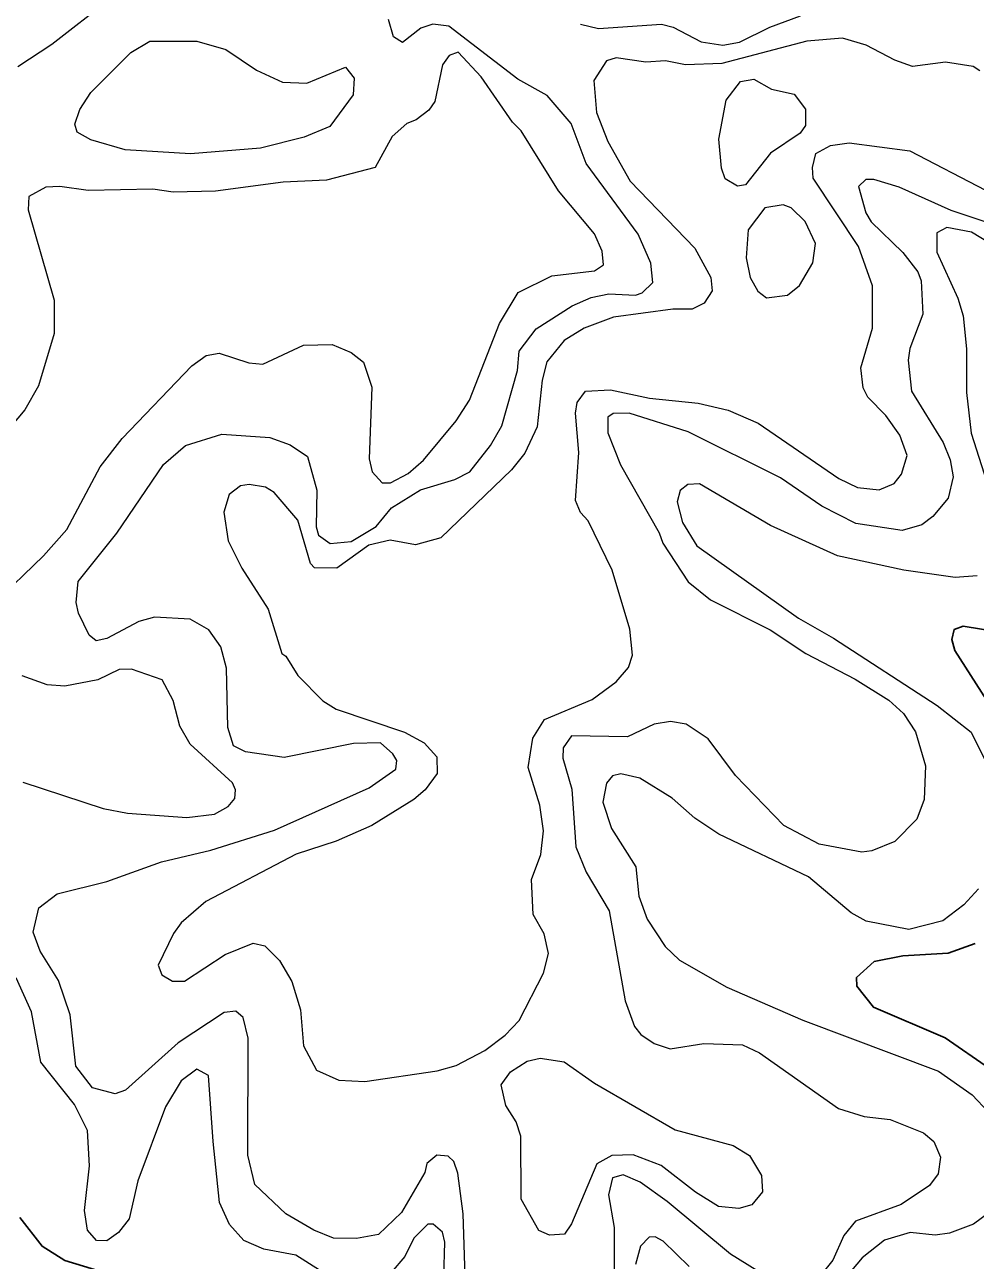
# Model space of a CAD drawing. Extents: x 763.2 to 816.8, y 7896.5 to 7952.7.
# Drawn here: x 777.853 to 780.065, y 7939.255 to 7942.132 of the extents above; entities that cross this region are included whole.
import ezdxf

# ---------------------------------------------------------------- set-up
doc = ezdxf.new("R2010")
doc.units = 0
doc.header["$LTSCALE"] = 0.064
doc.layers.add('1', color=7, linetype='Continuous', lineweight=25)
doc.layers.add('2', color=7, linetype='Continuous', lineweight=13)

msp = doc.modelspace()

# ---------------------------------------------------------------- linework, layer by layer
at = {"layer": '1'}
for points in [[(780.1559, 7940.7119), (780.0371, 7940.7312), (780.0159, 7940.7234), (780.0107, 7940.7006), (780.0175, 7940.6751), (780.147, 7940.4726)], [(780.0653, 7939.9929), (780.0024, 7939.9701), (779.8969, 7939.9639), (779.8296, 7939.9505), (779.7885, 7939.9131), (779.7896, 7939.8932), (779.8281, 7939.844), (779.9953, 7939.7731), (780.0981, 7939.7014)], [(777.8494, 7939.0248), (777.9052, 7939.0993), (777.9702, 7939.1368), (778.0077, 7939.1476), (778.0622, 7939.1787), (778.0674, 7939.1962), (778.0511, 7939.2224), (777.9462, 7939.2549), (777.8933, 7939.2876), (777.8412, 7939.3543)]]:
    msp.add_lwpolyline(points, dxfattribs=at)
at = {"layer": '2'}
for points in [[(777.8372, 7942.0342), (777.9161, 7942.0865), (778.0519, 7942.1928)], [(777.9724, 7940.7863), (777.9773, 7940.8354), (778.0671, 7940.948), (778.1761, 7941.1075), (778.2274, 7941.152), (778.3113, 7941.1781), (778.4237, 7941.1704), (778.4704, 7941.1536), (778.5108, 7941.1261), (778.5329, 7941.0479), (778.5314, 7940.9624), (778.5367, 7940.9432), (778.5635, 7940.9236), (778.6123, 7940.9288), (778.6711, 7940.9634), (778.7068, 7941.007), (778.7742, 7941.0492), (778.8536, 7941.0727), (778.889, 7941.091), (778.9371, 7941.1522), (778.963, 7941.1975), (778.9995, 7941.3264), (779.0034, 7941.3721), (779.0429, 7941.4238), (779.1272, 7941.4772), (779.1714, 7941.4964), (779.2127, 7941.5053), (779.2742, 7941.5022), (779.2897, 7941.5078), (779.3148, 7941.5313), (779.3099, 7941.5768), (779.281, 7941.6444), (779.1595, 7941.8089), (779.1244, 7941.9015), (779.0691, 7941.9667), (779.0003, 7942.0047), (778.84, 7942.1281), (778.8027, 7942.1329), (778.7745, 7942.1239), (778.7323, 7942.0906), (778.7114, 7942.1034), (778.6992, 7942.1442)], [(779.1464, 7942.1334), (779.1887, 7942.1233), (779.3352, 7942.1332), (779.3619, 7942.1263), (779.4276, 7942.092), (779.4777, 7942.084), (779.5166, 7942.091), (779.5874, 7942.1264), (779.6582, 7942.1525)], [(780.0756, 7942.0248), (780.0606, 7942.0347), (779.9962, 7942.0444), (779.9194, 7942.0347), (779.8783, 7942.0489), (779.8115, 7942.0839), (779.7562, 7942.1004), (779.6734, 7942.0938), (779.4755, 7942.0413), (779.3909, 7942.038), (779.344, 7942.0478), (779.2988, 7942.0446), (779.2298, 7942.0543), (779.2068, 7942.0477), (779.1778, 7942.0016), (779.1839, 7941.9273), (779.2099, 7941.8595), (779.2621, 7941.7674), (779.4124, 7941.6117), (779.4497, 7941.5432), (779.453, 7941.5125), (779.4345, 7941.4832), (779.4067, 7941.4696), (779.3612, 7941.4693), (779.2231, 7941.4512), (779.1548, 7941.4252), (779.1082, 7941.3969), (779.0679, 7941.3469), (779.0573, 7941.304), (779.0457, 7941.1955), (779.0168, 7941.1345), (778.9859, 7941.0957), (778.8212, 7940.9368), (778.7624, 7940.9205), (778.7038, 7940.9318), (778.6541, 7940.9199), (778.5797, 7940.8668), (778.5273, 7940.8672), (778.518, 7940.8773), (778.4884, 7940.9779), (778.4338, 7941.0425), (778.4133, 7941.0554), (778.3753, 7941.0615), (778.3549, 7941.0578), (778.3291, 7941.0379), (778.3161, 7940.9969), (778.3264, 7940.9305), (778.3582, 7940.8665), (778.4194, 7940.7709), (778.4512, 7940.6676), (778.461, 7940.6615), (778.4886, 7940.6164), (778.5466, 7940.5578), (778.5779, 7940.5379), (778.7367, 7940.4848), (778.7827, 7940.4602), (778.8119, 7940.4273), (778.8127, 7940.3887), (778.7847, 7940.3507), (778.7584, 7940.3276), (778.6605, 7940.2676), (778.578, 7940.2311), (778.4843, 7940.2008), (778.2744, 7940.0905), (778.2169, 7940.0406), (778.1989, 7940.0158), (778.1636, 7939.942), (778.172, 7939.9194), (778.197, 7939.905), (778.2249, 7939.9049), (778.3193, 7939.9672), (778.3847, 7939.9936), (778.4118, 7939.9874), (778.4461, 7939.9534), (778.4746, 7939.904), (778.4949, 7939.8381), (778.5017, 7939.7547), (778.5321, 7939.6974)], [(777.7799, 7940.7833), (777.8964, 7940.8952), (777.951, 7940.9564), (778.0285, 7941.1028), (778.0794, 7941.1684), (778.242, 7941.3378), (778.2753, 7941.3616), (778.3056, 7941.3674), (778.3745, 7941.3447), (778.4074, 7941.3412), (778.5015, 7941.3856), (778.5682, 7941.3871), (778.6124, 7941.3685), (778.641, 7941.3458), (778.6608, 7941.2876), (778.6545, 7941.121), (778.6612, 7941.0905), (778.6851, 7941.0653), (778.7041, 7941.0654), (778.7454, 7941.0868), (778.781, 7941.1176), (778.8574, 7941.2094), (778.888, 7941.258), (778.9576, 7941.4362), (779.001, 7941.5081), (779.0799, 7941.5469), (779.1792, 7941.559), (779.1998, 7941.5731), (779.197, 7941.6043), (779.1789, 7941.6447), (779.095, 7941.7447), (779.0082, 7941.8845), (778.9882, 7941.9049), (778.9154, 7942.0106), (778.8619, 7942.0675), (778.8409, 7942.0602), (778.8249, 7942.0384), (778.8073, 7941.9534), (778.7938, 7941.933), (778.7636, 7941.9102), (778.742, 7941.9021), (778.7082, 7941.8714), (778.6686, 7941.799), (778.5555, 7941.7702), (778.4547, 7941.7652), (778.2967, 7941.7439), (778.1983, 7941.7422), (778.1514, 7941.7487), (778.0005, 7941.7455), (777.9344, 7941.7553), (777.9019, 7941.7535), (777.8625, 7941.732), (777.8608, 7941.7007), (777.9216, 7941.4902), (777.9215, 7941.4125), (777.885, 7941.2913), (777.8529, 7941.2349), (777.8207, 7941.196)], [(779.8263, 7941.4256), (779.8262, 7941.5235), (779.7934, 7941.6156), (779.6878, 7941.7742), (779.6866, 7941.799), (779.6945, 7941.8316), (779.7284, 7941.8503), (779.772, 7941.8571), (779.9133, 7941.838), (780.089, 7941.7464)], [(780.1467, 7941.6533), (780.0094, 7941.6991), (779.8878, 7941.7534), (779.8293, 7941.7715), (779.8106, 7941.7715), (779.7937, 7941.7552), (779.8102, 7941.6938), (779.823, 7941.673), (779.8963, 7941.6012), (779.9313, 7941.5564), (779.9396, 7941.5358), (779.9428, 7941.458), (779.9133, 7941.3783), (779.9093, 7941.3504), (779.9167, 7941.2785), (779.9903, 7941.1594), (780.0071, 7941.1186), (780.0136, 7941.0792), (780.0022, 7941.0295), (779.9664, 7940.9866), (779.9408, 7940.9671), (779.8947, 7940.9541), (779.7875, 7940.9707)], [(780.0963, 7941.625), (780.0567, 7941.6489), (779.9989, 7941.6599), (779.9756, 7941.647), (779.9755, 7941.6026), (780.0246, 7941.4953), (780.0367, 7941.4539), (780.0447, 7941.3771), (780.0449, 7941.2756), (780.0559, 7941.1807), (780.1156, 7940.9937)], [(778.9237, 7939.7435), (778.9712, 7939.7793), (779.0035, 7939.8131), (779.0606, 7939.9235), (779.0719, 7939.9695), (779.0619, 7940.0148), (779.0363, 7940.0603), (779.0327, 7940.1417), (779.0539, 7940.1996), (779.0605, 7940.2551), (779.052, 7940.3147), (779.0247, 7940.4022), (779.0356, 7940.471), (779.0626, 7940.5145), (779.1736, 7940.5606), (779.2297, 7940.6016), (779.2579, 7940.6356), (779.2675, 7940.6639), (779.2611, 7940.7241), (779.22, 7940.8622), (779.1645, 7940.9765), (779.1461, 7940.9962), (779.1347, 7941.0242), (779.1426, 7941.1358), (779.1346, 7941.227), (779.1387, 7941.2524), (779.1582, 7941.2785), (779.2166, 7941.2819), (779.3068, 7941.262), (779.4203, 7941.2507), (779.4901, 7941.2341), (779.5598, 7941.2039), (779.7479, 7941.0754), (779.7908, 7941.0545), (779.8414, 7941.0486), (779.8768, 7941.0637), (779.8937, 7941.0854), (779.9064, 7941.129), (779.8894, 7941.1764), (779.857, 7941.2216), (779.8153, 7941.265), (779.8047, 7941.2861), (779.7985, 7941.3328), (779.8263, 7941.4256)], [(779.2222, 7941.2264), (779.2101, 7941.2182), (779.2104, 7941.1815), (779.2393, 7941.1068), (779.3298, 7940.9485), (779.3378, 7940.9247), (779.3971, 7940.835), (779.4488, 7940.7929), (779.588, 7940.7231), (779.671, 7940.6678), (779.7858, 7940.6078), (779.8641, 7940.5588), (779.898, 7940.5281), (779.9262, 7940.4856), (779.9495, 7940.406), (779.9462, 7940.3278), (779.9294, 7940.2822), (779.8782, 7940.2299), (779.8247, 7940.2082), (779.8009, 7940.2056), (779.7017, 7940.2241), (779.6197, 7940.2672), (779.5069, 7940.3835), (779.4437, 7940.4695), (779.3926, 7940.5033), (779.3561, 7940.5094), (779.3175, 7940.5033), (779.256, 7940.4735), (779.1253, 7940.4765), (779.1061, 7940.4485), (779.105, 7940.424), (779.1262, 7940.352), (779.1354, 7940.2176), (779.1595, 7940.1584), (779.2133, 7940.0684), (779.2504, 7939.8594), (779.2719, 7939.7993), (779.2868, 7939.7804), (779.318, 7939.7598), (779.3554, 7939.7471), (779.4335, 7939.7601), (779.5236, 7939.7563), (779.563, 7939.7379), (779.7468, 7939.6083), (779.8068, 7939.5896), (779.8668, 7939.5827), (779.9449, 7939.5521), (779.9687, 7939.5318), (779.9841, 7939.4948), (779.9792, 7939.4567), (779.9589, 7939.4293), (779.893, 7939.3852), (779.7868, 7939.346), (779.7593, 7939.3129), (779.7338, 7939.2551), (779.7048, 7939.2196)], [(779.7875, 7940.9707), (779.7085, 7941.0111), (779.612, 7941.0769), (779.3967, 7941.1836), (779.26, 7941.2275), (779.2222, 7941.2264)], [(780.0695, 7940.8483), (780.0186, 7940.8449), (779.8988, 7940.8616), (779.7448, 7940.8951), (779.5886, 7940.9661), (779.4233, 7941.0631), (779.3963, 7941.0615), (779.3785, 7941.0476), (779.3711, 7941.0206), (779.3836, 7940.9726), (779.4171, 7940.9188), (779.6541, 7940.7503), (779.7353, 7940.7038), (779.9764, 7940.5469), (780.0559, 7940.4845), (780.0856, 7940.4231)], [(778.1183, 7940.7425), (778.0438, 7940.7024), (778.0192, 7940.6973), (778.0026, 7940.7102), (777.9779, 7940.7614), (777.9724, 7940.7863)], [(778.8797, 7939.1698), (778.8731, 7939.3633), (778.8611, 7939.4576), (778.8519, 7939.4851), (778.8383, 7939.4971), (778.8119, 7939.4998), (778.789, 7939.4805), (778.7839, 7939.4598), (778.7298, 7939.3661), (778.6763, 7939.3153), (778.6251, 7939.3054), (778.5718, 7939.3069), (778.5257, 7939.325), (778.4605, 7939.3635), (778.3888, 7939.4312), (778.3719, 7939.4996), (778.3733, 7939.7723), (778.3616, 7939.8207), (778.3439, 7939.8352), (778.3171, 7939.832), (778.2103, 7939.7612), (778.0871, 7939.6511), (778.0634, 7939.6423), (778.011, 7939.6565), (777.9715, 7939.707), (777.9586, 7939.8265), (777.9313, 7939.9064), (777.889, 7939.9748), (777.8729, 7940.019), (777.8859, 7940.0757), (777.9287, 7940.1085), (778.0438, 7940.1367), (778.1713, 7940.1825), (778.2857, 7940.2103), (778.4343, 7940.2565), (778.6545, 7940.3553), (778.7168, 7940.3986), (778.7187, 7940.4185), (778.7099, 7940.4345), (778.6806, 7940.4601), (778.6183, 7940.4586), (778.4566, 7940.4258), (778.3667, 7940.4385), (778.3389, 7940.453), (778.3259, 7940.4954), (778.3223, 7940.6335), (778.3095, 7940.6831), (778.2816, 7940.7226), (778.238, 7940.7478), (778.1551, 7940.7526), (778.1183, 7940.7425)], [(777.8485, 7940.3683), (778.0356, 7940.3068), (778.0924, 7940.2959), (778.2305, 7940.2861), (778.2948, 7940.2939), (778.3267, 7940.3118), (778.3423, 7940.3302), (778.3436, 7940.3501), (778.3362, 7940.367), (778.2379, 7940.4567), (778.2136, 7940.499), (778.1987, 7940.5586), (778.1726, 7940.6068), (778.1016, 7940.6311), (778.0728, 7940.6309), (778.0228, 7940.6064), (777.946, 7940.5918), (777.9051, 7940.5951), (777.8466, 7940.6161)], [(780.0727, 7940.1201), (780.0389, 7940.0828), (779.9897, 7940.0451), (779.9108, 7940.0249), (779.8115, 7940.0445), (779.7767, 7940.0638), (779.6767, 7940.1479), (779.4684, 7940.247), (779.4122, 7940.2845), (779.3599, 7940.3313), (779.2845, 7940.3776), (779.2403, 7940.3877), (779.2206, 7940.3831), (779.2071, 7940.3663), (779.1984, 7940.3216), (779.2187, 7940.2603), (779.2749, 7940.1714), (779.2819, 7940.1026), (779.3013, 7940.049), (779.3432, 7939.9854), (779.3771, 7939.9542), (779.4869, 7939.8911), (779.6636, 7939.8144), (779.9797, 7939.6956), (780.058, 7939.6401), (780.0962, 7939.6002)], [(778.5704, 7939.2122), (778.4836, 7939.2671), (778.4093, 7939.2806), (778.363, 7939.3014), (778.3293, 7939.3381), (778.3064, 7939.3897), (778.2914, 7939.5318), (778.2807, 7939.6852), (778.2531, 7939.7004), (778.2174, 7939.673), (778.1806, 7939.6125), (778.1165, 7939.4398), (778.0957, 7939.3516), (778.0708, 7939.3194), (778.044, 7939.3006), (778.0197, 7939.3015), (777.999, 7939.3249), (777.9923, 7939.3713), (778.0037, 7939.4752), (777.9987, 7939.5573), (777.9687, 7939.6176), (777.8902, 7939.7164), (777.869, 7939.8335), (777.8329, 7939.9123)], [(778.5321, 7939.6974), (778.5837, 7939.6744), (778.6448, 7939.6714), (778.813, 7939.6962), (778.8569, 7939.7087), (778.9237, 7939.7435)], [(779.6019, 7939.2031), (779.4956, 7939.2694), (779.348, 7939.392), (779.285, 7939.4367), (779.2456, 7939.4544), (779.2212, 7939.4469), (779.2118, 7939.4078), (779.2246, 7939.3312), (779.2245, 7939.2188)], [(780.0969, 7939.3653), (780.0613, 7939.3393), (780.0054, 7939.3181), (779.9717, 7939.3133), (779.9135, 7939.3195), (779.8543, 7939.3017), (779.8022, 7939.2609), (779.7438, 7939.1915)], [(778.8287, 7939.2168), (778.8303, 7939.2976), (778.8256, 7939.3206), (778.8039, 7939.3391), (778.7912, 7939.3389), (778.7582, 7939.3065), (778.7374, 7939.2635), (778.706, 7939.2266)], [(779.3995, 7939.2404), (779.3388, 7939.2994), (779.3204, 7939.3097), (779.3064, 7939.3092), (779.2861, 7939.2881), (779.2741, 7939.2453)]]:
    msp.add_lwpolyline(points, dxfattribs=at)
for points in [[(777.981, 7941.9347), (778.0071, 7941.9737), (778.1002, 7942.067), (778.1444, 7942.0934), (778.2535, 7942.0938), (778.3209, 7942.074), (778.3922, 7942.0261), (778.453, 7941.998), (778.5098, 7941.9954), (778.5993, 7942.033), (778.62, 7942.0071), (778.6177, 7941.9688), (778.5633, 7941.8949), (778.5034, 7941.8697), (778.4014, 7941.8441), (778.2386, 7941.8308), (778.0866, 7941.8406), (778.0064, 7941.864), (777.9751, 7941.8816), (777.9693, 7941.9001)], [(779.4835, 7941.773), (779.4743, 7941.7978), (779.4681, 7941.8654), (779.4856, 7941.956), (779.5191, 7941.9999), (779.5495, 7942.0051), (779.5913, 7941.9821), (779.6437, 7941.9702), (779.6701, 7941.9351), (779.67, 7941.8973), (779.6576, 7941.8794), (779.5884, 7941.8324), (779.5302, 7941.7588), (779.5118, 7941.7558)], [(779.6869, 7941.5775), (779.6932, 7941.6227), (779.6693, 7941.6734), (779.6371, 7941.7055), (779.6183, 7941.7123), (779.5754, 7941.7057), (779.5368, 7941.6541), (779.5323, 7941.5893), (779.5416, 7941.5432), (779.5595, 7941.5118), (779.5796, 7941.4957), (779.6283, 7941.5023), (779.6559, 7941.5244)], [(779.5019, 7939.5221), (779.5395, 7939.4994), (779.5674, 7939.4523), (779.5698, 7939.4142), (779.545, 7939.3845), (779.5151, 7939.3756), (779.4678, 7939.3801), (779.4143, 7939.4135), (779.3343, 7939.4761), (779.2691, 7939.5003), (779.2195, 7939.4988), (779.1843, 7939.4794), (779.1254, 7939.3399), (779.1091, 7939.3162), (779.0746, 7939.3135), (779.0496, 7939.3244), (779.008, 7939.397), (779.0079, 7939.5442), (778.9965, 7939.5771), (778.9729, 7939.6152), (778.9617, 7939.6636), (778.9833, 7939.6939), (779.0224, 7939.7187), (779.0522, 7939.7255), (779.1084, 7939.717), (779.1794, 7939.6678), (779.3665, 7939.5587)]]:
    msp.add_lwpolyline(points, close=True, dxfattribs=at)

doc.saveas('drawing.dxf')
